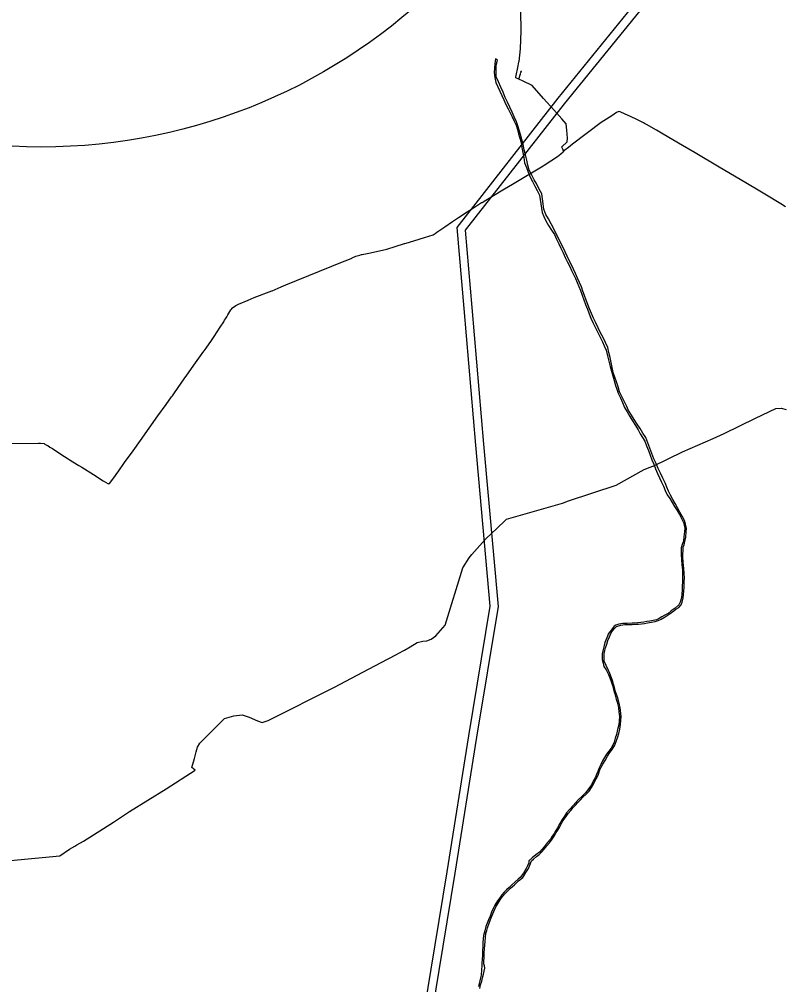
# Model space of a CAD drawing. Extents: x -789162 to -606354, y -1062736 to -945481.
# Drawn here: x -688293 to -686943, y -978758 to -977055 of the extents above; entities that cross this region are included whole.
import ezdxf

# ---------------------------------------------------------------- set-up
doc = ezdxf.new("R2010")
doc.units = 0
for name, color, linetype in [('_Rámeček', 7, 'Continuous'), ('_SIRSI VZTAHY_CENTRA', 7, 'Continuous'), ('_SIRSI VZTAHY_ELEKTRICKE VEDENI VN 110 kV S', 7, 'Continuous'), ('_SIRSI VZTAHY_NATURA_EVL', 7, 'Continuous'), ('_SIRSI VZTAHY_VTL PLYNOVOD', 7, 'Continuous')]:
    doc.layers.add(name, color=color, linetype=linetype)

msp = doc.modelspace()

# ---------------------------------------------------------------- linework, layer by layer
at = {"layer": '_Rámeček'}
msp.add_circle((-688254.4, -976280.4), 1000, dxfattribs=at)
at = {"layer": '_SIRSI VZTAHY_CENTRA'}
msp.add_circle((-688254.4, -976280.4), 1000, dxfattribs=at)
at = {"layer": '_SIRSI VZTAHY_ELEKTRICKE VEDENI VN 110 kV S'}
for points in [[(-687213.2, -977034.2), (-687343.1, -977194.3), (-687521.8, -977422.2), (-687509.4, -977565.3), (-687488.4, -977806.4), (-687463.2, -978090.6), (-687501.2, -978319.2), (-687539.1, -978558.9), (-687567.4, -978730.6), (-687593, -978888.7), (-687699.4, -979015.8), (-687857.1, -979198.2), (-688009.9, -979377.9), (-688227.3, -979631.5), (-688416.5, -979755.8), (-688655.3, -979910.1), (-688893.5, -980065.1), (-689049.2, -980166.8)], [(-689256.2, -980321.2), (-689043.6, -980181), (-688885.4, -980077.7), (-688647.3, -979922.8), (-688408.4, -979768.5), (-688217.2, -979643), (-687998.4, -979387.5), (-687845.6, -979207.8), (-687687.8, -979025.3), (-687578.9, -978895.1), (-687552.7, -978733.1), (-687524.3, -978561.5), (-687486.4, -978321.7), (-687448, -978090.8), (-687473.6, -977804.4), (-687494.5, -977563.3), (-687506.1, -977426.9), (-687331.7, -977204.2), (-687198.3, -977040)]]:
    msp.add_lwpolyline(points, dxfattribs=at)
at = {"layer": '_SIRSI VZTAHY_NATURA_EVL'}
msp.add_lwpolyline([(-687481.2, -978765.1), (-687479.5, -978758.2), (-687477.7, -978752.1), (-687476, -978746), (-687474.7, -978739.9), (-687473.5, -978734.6), (-687472.3, -978729.3), (-687472.6, -978724.8), (-687473.6, -978721.4), (-687473.9, -978718), (-687473.4, -978709.2), (-687473.1, -978702.2), (-687472.8, -978695.2), (-687472.3, -978688.5), (-687471.8, -978681.7), (-687471, -978674.8), (-687470.2, -978668), (-687468.7, -978662.8), (-687467.3, -978657.6), (-687464.6, -978649.4), (-687462.1, -978643.2), (-687459.6, -978637), (-687456, -978628.8), (-687452.5, -978620.6), (-687448.8, -978614.4), (-687445.1, -978608.2), (-687440.7, -978602.7), (-687436.3, -978597.3), (-687431.6, -978592.7), (-687426.8, -978588), (-687419.7, -978582), (-687416.1, -978578.4), (-687412.5, -978574.8), (-687405.4, -978569.2), (-687403.8, -978567.1), (-687399.8, -978560.5), (-687395.1, -978553.1), (-687392.7, -978547.3), (-687390, -978539.9), (-687386.1, -978537), (-687381, -978532.2), (-687376.5, -978528.3), (-687372, -978524.3), (-687367.4, -978518.9), (-687362.9, -978513.5), (-687358.3, -978508.1), (-687353.5, -978501.3), (-687348.8, -978494.4), (-687346.1, -978489.9), (-687343.5, -978485.4), (-687340.7, -978480.8), (-687337.9, -978476.1), (-687335.5, -978471.4), (-687332.6, -978466.9), (-687328.8, -978461.6), (-687324.9, -978456.3), (-687320.6, -978451), (-687316.2, -978445.7), (-687312.1, -978441.3), (-687308, -978437), (-687303.5, -978432.2), (-687299, -978427.4), (-687293.5, -978422), (-687288, -978416.6), (-687284.2, -978410.2), (-687279.7, -978403.1), (-687275.5, -978395.2), (-687272.3, -978388.3), (-687269.1, -978379.3), (-687266.7, -978374.3), (-687264.3, -978369.2), (-687260.1, -978362.4), (-687255.9, -978354.9), (-687251.4, -978348.6), (-687247.4, -978343), (-687242.7, -978335.6), (-687239.7, -978327.2), (-687237.8, -978321.2), (-687235.8, -978315.3), (-687234.2, -978307.2), (-687232.6, -978299.1), (-687232.1, -978292.1), (-687231.5, -978285.1), (-687232.1, -978279.8), (-687232.6, -978274.5), (-687233.7, -978269.4), (-687234.7, -978264.2), (-687237.1, -978254.7), (-687238.7, -978249.1), (-687241.6, -978241.4), (-687243.4, -978233.8), (-687245.3, -978227.9), (-687246.4, -978223.2), (-687248.7, -978216.8), (-687251.4, -978209.2), (-687254.3, -978203.9), (-687258, -978195.1), (-687261.4, -978187.5), (-687261.7, -978181.4), (-687261.7, -978173.7), (-687260.4, -978168.7), (-687259.1, -978163.7), (-687257.1, -978157.2), (-687255.1, -978150.7), (-687252.4, -978144.6), (-687249.8, -978138.5), (-687246.8, -978134), (-687243.7, -978129.5), (-687239.7, -978126.3), (-687232.1, -978124), (-687225.2, -978122.9), (-687218.3, -978122.6), (-687212.4, -978122.5), (-687206.4, -978122.4), (-687201.1, -978122), (-687195.8, -978121.6), (-687190.5, -978120.8), (-687185.2, -978120), (-687178.4, -978118.7), (-687171.5, -978117.4), (-687166.2, -978115.4), (-687160.9, -978113.4), (-687153.9, -978109), (-687146.9, -978104.7), (-687142.8, -978101.7), (-687138.7, -978098.8), (-687135, -978095.7), (-687130.2, -978092.5), (-687126, -978088.2), (-687124.1, -978083.2), (-687122.5, -978076.3), (-687122, -978069.7), (-687120.9, -978063.4), (-687120.8, -978057.6), (-687120.7, -978051.7), (-687120.4, -978046.3), (-687120.1, -978040.9), (-687120.4, -978032.7), (-687121.2, -978024), (-687121.7, -978018.5), (-687122.3, -978013.1), (-687122.8, -978003.6), (-687122.7, -977998.3), (-687122.5, -977993), (-687122.3, -977986.4), (-687120.7, -977982.4), (-687119.1, -977976.6), (-687117.5, -977968.7), (-687117, -977959.4), (-687117, -977959.1), (-687116.9, -977958.4), (-687116.8, -977956.5), (-687116.4, -977954.7), (-687116.6, -977952.9), (-687118.4, -977946), (-687120.1, -977939.2), (-687124.2, -977931.7), (-687128.3, -977924.3), (-687132.4, -977916.9), (-687136.5, -977909.4), (-687140.6, -977902), (-687144.8, -977894.6), (-687147.9, -977887.4), (-687151.1, -977880.3), (-687154.2, -977873.1), (-687158.2, -977864.6), (-687162.2, -977856), (-687166.2, -977847.4), (-687170.1, -977838.8), (-687174.1, -977830.2), (-687177.7, -977820.9), (-687181.2, -977811.6), (-687184.8, -977802.3), (-687188.4, -977792.9), (-687193.4, -977785), (-687198.4, -977777.1), (-687203.5, -977769.1), (-687208.5, -977761.2), (-687213.5, -977753.2), (-687218.6, -977745.3), (-687222.5, -977737), (-687226.5, -977728.7), (-687230.5, -977720.3), (-687234.4, -977712), (-687237.2, -977703.5), (-687240, -977694.9), (-687242.8, -977686.4), (-687245.6, -977677.9), (-687247.5, -977669.1), (-687249.4, -977660.4), (-687251.3, -977651.7), (-687253.2, -977642.9), (-687255.1, -977634.2), (-687259.3, -977625.5), (-687263.6, -977616.7), (-687267.9, -977608), (-687272.2, -977599.3), (-687276.5, -977590.6), (-687280.2, -977582.4), (-687283.9, -977574.1), (-687287.6, -977565.9), (-687290.5, -977558.2), (-687293.3, -977550.4), (-687296.2, -977542.6), (-687299, -977534.8), (-687301.9, -977527.1), (-687305.4, -977519.3), (-687308.9, -977511.5), (-687312.4, -977503.7), (-687315.9, -977496), (-687319.4, -977488.2), (-687323.1, -977480.5), (-687326.8, -977472.8), (-687330.5, -977465.2), (-687334.2, -977457.5), (-687337.9, -977449.8), (-687341.6, -977442.1), (-687346.1, -977433.4), (-687350.7, -977424.7), (-687355.2, -977415.9), (-687359.8, -977407.2), (-687364.6, -977399.2), (-687366.2, -977394.5), (-687367.8, -977389.8), (-687369.1, -977380.8), (-687370.4, -977371.8), (-687371.8, -977362.8), (-687376.2, -977354.5), (-687380.6, -977346.2), (-687385.1, -977338), (-687389.5, -977329.8), (-687393.9, -977321.5), (-687396.1, -977312.4), (-687398.3, -977303.4), (-687400.4, -977294.3), (-687402.6, -977285.2), (-687404.7, -977276.1), (-687406.9, -977267.1), (-687409.1, -977258), (-687411.4, -977250.6), (-687413.8, -977243.2), (-687416.2, -977235.8), (-687420.2, -977227.2), (-687424.1, -977218.6), (-687428.1, -977210), (-687432.1, -977201.4), (-687436.1, -977192.9), (-687440, -977183.8), (-687444, -977174.6), (-687448, -977165.5), (-687451.9, -977156.4), (-687451.9, -977149.5), (-687451.9, -977142.6), (-687451.9, -977135.8), (-687449.5, -977127), (-687453.5, -977124.6), (-687454.3, -977132.8), (-687455.1, -977141), (-687455.9, -977149.2), (-687454.3, -977158), (-687452.7, -977166.7), (-687449.1, -977174.4), (-687445.5, -977182), (-687442, -977189.7), (-687438.4, -977197.4), (-687434.8, -977205.1), (-687431.2, -977212.8), (-687427.7, -977220.1), (-687424.1, -977227.4), (-687420.6, -977234.8), (-687417, -977242.1), (-687414.8, -977249.7), (-687412.6, -977257.2), (-687410.4, -977264.7), (-687408.2, -977272.2), (-687406.7, -977281.2), (-687405.1, -977290.1), (-687403.5, -977299.1), (-687401.9, -977308), (-687398.7, -977316.5), (-687395.5, -977324.9), (-687392.4, -977333.4), (-687388.2, -977341.3), (-687384, -977349.2), (-687379.9, -977357.2), (-687375.7, -977365.1), (-687374.5, -977372.9), (-687373.3, -977380.6), (-687372.1, -977388.3), (-687370.9, -977396.1), (-687367.8, -977403.2), (-687364.6, -977410.4), (-687359.6, -977418.6), (-687354.5, -977426.8), (-687349.5, -977435), (-687345.6, -977443), (-687341.8, -977451.1), (-687337.9, -977459.1), (-687334.1, -977467.2), (-687330.2, -977475.2), (-687326.4, -977483.3), (-687322.5, -977491.3), (-687319.1, -977498.3), (-687315.8, -977505.2), (-687312.4, -977512.2), (-687309.1, -977519.1), (-687306.3, -977526.2), (-687303.5, -977533.4), (-687300.5, -977541.6), (-687297.4, -977549.8), (-687294.4, -977558), (-687291.3, -977566.2), (-687288.3, -977574.4), (-687285.2, -977582.6), (-687281.1, -977590.9), (-687277, -977599.1), (-687272.8, -977607.4), (-687268.7, -977615.6), (-687264.6, -977623.9), (-687261.4, -977631.4), (-687258.2, -977639), (-687255.9, -977648.5), (-687253.5, -977658), (-687251.1, -977667.6), (-687248.7, -977675.9), (-687246.3, -977684.2), (-687243.9, -977692.5), (-687241.6, -977700.9), (-687239.2, -977707.6), (-687236.8, -977714.4), (-687233.1, -977722.8), (-687229.4, -977731.3), (-687225.7, -977739.8), (-687220.9, -977747.7), (-687216.2, -977755.6), (-687211.4, -977763.6), (-687206.6, -977771.5), (-687201.9, -977779.4), (-687197.9, -977786.1), (-687194, -977792.7), (-687190, -977799.3), (-687186.8, -977807.5), (-687183.6, -977815.6), (-687180.5, -977823.8), (-687177.3, -977832), (-687174.1, -977840.1), (-687170.9, -977848.3), (-687167.8, -977856.4), (-687164.3, -977863.9), (-687160.8, -977871.4), (-687157.3, -977878.8), (-687153.8, -977886.3), (-687150.3, -977893.8), (-687146, -977900.7), (-687141.7, -977907.7), (-687137.4, -977914.7), (-687133.2, -977921.7), (-687128.9, -977928.7), (-687125.4, -977935.6), (-687121.8, -977942.5), (-687120.7, -977947.6), (-687119.6, -977952.6), (-687119.9, -977958.6), (-687121.2, -977968.1), (-687121.5, -977975.5), (-687124.1, -977981.6), (-687125.7, -977987.7), (-687125.8, -977993.4), (-687126, -977999.1), (-687125.4, -978007.8), (-687124.9, -978017.6), (-687123.6, -978026.1), (-687123.6, -978033.2), (-687123.6, -978040.4), (-687123.7, -978047.7), (-687123.8, -978055), (-687123.9, -978062.3), (-687124.5, -978068.9), (-687125.2, -978075.5), (-687127.8, -978083.2), (-687130.2, -978088), (-687136.3, -978093.8), (-687143.4, -978098.6), (-687148.7, -978103.1), (-687154.4, -978106.2), (-687160.1, -978109.4), (-687164.7, -978111.9), (-687169.4, -978114.4), (-687175.3, -978115.6), (-687181.3, -978116.8), (-687186.4, -978117.6), (-687191.6, -978118.4), (-687196.9, -978119.2), (-687202.2, -978120), (-687207.3, -978120.1), (-687212.5, -978120.3), (-687221, -978120.8), (-687228.9, -978120.8), (-687236, -978122.1), (-687240.8, -978124), (-687244, -978125.6), (-687249, -978131.9), (-687253.8, -978138.8), (-687257.2, -978146.2), (-687260.4, -978154.7), (-687261.7, -978159.7), (-687263, -978164.7), (-687265.1, -978174.2), (-687265.1, -978179.4), (-687265.1, -978184.6), (-687263.6, -978190.8), (-687262, -978197), (-687258, -978202.5), (-687254.3, -978210.8), (-687251.8, -978217.1), (-687249.3, -978223.4), (-687247.2, -978230.6), (-687245, -978237.7), (-687242.9, -978244.9), (-687240.3, -978254.4), (-687238.9, -978259.7), (-687236.3, -978269.2), (-687235.5, -978277), (-687234.7, -978284.8), (-687235.2, -978292.4), (-687235.8, -978299.9), (-687237.9, -978308.2), (-687240, -978316.6), (-687242, -978323.5), (-687244, -978330.3), (-687246.6, -978335.5), (-687249.3, -978340.7), (-687253.4, -978346.1), (-687257.5, -978351.5), (-687261, -978357.5), (-687264.6, -978363.4), (-687267.7, -978369.5), (-687270.7, -978375.6), (-687272.6, -978381.9), (-687275.2, -978387.5), (-687277.8, -978393), (-687281, -978399.3), (-687284.2, -978405.5), (-687289.2, -978412.4), (-687294.2, -978419), (-687300.6, -978425.3), (-687306.9, -978431.7), (-687311.6, -978436.8), (-687316.2, -978442), (-687322.2, -978448.6), (-687328.1, -978455.2), (-687331.9, -978460.9), (-687335.8, -978466.6), (-687339.9, -978473.9), (-687344, -978481.2), (-687347, -978486.2), (-687350.1, -978491.2), (-687353.2, -978496.4), (-687356.4, -978501.5), (-687362, -978508.1), (-687367.5, -978514.8), (-687371.8, -978519.5), (-687376, -978524.3), (-687382.2, -978529.3), (-687388.4, -978534.3), (-687394.3, -978539.6), (-687394.5, -978543.3), (-687396.9, -978548.2), (-687399.3, -978553.1), (-687403.8, -978561.6), (-687409.7, -978569.2), (-687413.3, -978572.2), (-687419, -978577.2), (-687424.7, -978582.2), (-687429.3, -978586.6), (-687433.9, -978591), (-687437.9, -978595.2), (-687441.9, -978599.4), (-687445.9, -978604.7), (-687449.8, -978610), (-687454.6, -978617.9), (-687457.4, -978624), (-687460.1, -978630.1), (-687462.9, -978637), (-687465.7, -978643.9), (-687467.9, -978649.7), (-687470.2, -978655.5), (-687472.2, -978663.3), (-687474.2, -978671.1), (-687474.8, -978677.5), (-687475.5, -978683.8), (-687475.8, -978691), (-687476, -978698.1), (-687476.5, -978706.1), (-687477.1, -978714), (-687477.3, -978719.4), (-687477.6, -978724.8), (-687477.9, -978731.7), (-687478.7, -978741.2), (-687479.7, -978746.3), (-687480.8, -978751.3), (-687482.1, -978756.2), (-687483.4, -978761.1)], dxfattribs=at)
at = {"layer": '_SIRSI VZTAHY_VTL PLYNOVOD'}
for points in [[(-687412.3, -977160.8), (-687417.6, -977158.1), (-687417.7, -977157.2), (-687413.3, -977137.1), (-687413.3, -977137.1), (-687411.9, -977129.9), (-687411.8, -977129.7), (-687409.4, -977107.2), (-687408, -977075.3), (-687409.5, -977005.7)], [(-687412.3, -977160.8), (-687409.3, -977151.5), (-687408.4, -977149.1), (-687408.2, -977148.4), (-687408.2, -977148.2)], [(-687408.2, -977148.2), (-687408.9, -977148), (-687408.8, -977147.7), (-687408.8, -977147.4), (-687408.7, -977147.4), (-687408.7, -977147.2), (-687407.9, -977147.4)], [(-687408.2, -977148.2), (-687408.1, -977148), (-687408, -977147.8), (-687407.9, -977147.6), (-687407.9, -977147.4)], [(-687407.9, -977147.4), (-687407.8, -977147.2), (-687407.8, -977147.2), (-687407.5, -977146.3), (-687407.5, -977146.3), (-687407.4, -977145.9)], [(-687334.1, -977285.6), (-687334.2, -977285.4), (-687336.3, -977280.8), (-687336.6, -977280.3), (-687336.5, -977280), (-687326.9, -977271.1), (-687326.3, -977264.7), (-687327.6, -977250.5), (-687328.8, -977239.6), (-687336.5, -977230.7), (-687350.4, -977215), (-687368.8, -977194.5), (-687388.4, -977171.8), (-687404.7, -977164.3), (-687412.3, -977160.8)], [(-686941.6, -977385.7), (-686950.2, -977380.5), (-686978.1, -977363.7), (-686978.1, -977363.7), (-686993.1, -977354.6), (-687022, -977337.6), (-687058.6, -977315.7), (-687101.3, -977290.7), (-687123.3, -977277.9), (-687157.7, -977257.6), (-687169.2, -977250.6), (-687186.9, -977240.6), (-687190.6, -977238.8), (-687192.5, -977237.9), (-687204.2, -977231.9), (-687215.1, -977226.8), (-687224.8, -977222.2), (-687233.5, -977218.3), (-687236, -977217.5), (-687239.8, -977219.5), (-687248.4, -977225.4), (-687266.7, -977237.4), (-687317.4, -977275.1), (-687324.6, -977281), (-687331.1, -977286.2), (-687332.2, -977287.2), (-687333.1, -977288)], [(-688345.1, -977803.3), (-688259.4, -977803), (-688256, -977802.9), (-688249.4, -977803.6), (-688249.3, -977803.6), (-688249.3, -977803.6), (-688247.3, -977804.9), (-688243, -977806.9), (-688239.5, -977809.6), (-688234.9, -977812.4), (-688223.5, -977819.8), (-688213.2, -977826.4), (-688198.9, -977835.6), (-688188.4, -977842), (-688188.4, -977842), (-688183, -977845.4), (-688162.5, -977858.3), (-688145.1, -977869.1), (-688137.3, -977873.9), (-688135.5, -977874.6), (-688134, -977874.1), (-688124.8, -977861.6), (-688121.2, -977856.5), (-688121.2, -977856.5), (-688118.9, -977853.2), (-688107.4, -977837), (-688092.5, -977816.5), (-688079.2, -977798), (-688064, -977776.5), (-688048.6, -977754.6), (-688034.2, -977734.6), (-688024.7, -977721.3), (-688023.1, -977719.1), (-688020.8, -977715.9), (-688012.9, -977704.6), (-688002.2, -977689.4), (-687997.6, -977683), (-687982.4, -977661.4), (-687970.7, -977644.8), (-687969.5, -977643.1), (-687968.7, -977642), (-687963.6, -977635.1), (-687954, -977621.6), (-687949.3, -977614.7), (-687938.7, -977598.2), (-687932.6, -977588.9), (-687931.1, -977585.9), (-687929.5, -977583.4), (-687927.4, -977580.2), (-687925.4, -977576.5), (-687919.9, -977567.6), (-687918.5, -977565.6), (-687918.1, -977564.7), (-687915.4, -977562.7), (-687911.3, -977559.9), (-687911.3, -977559.9), (-687911.3, -977559.9), (-687906.7, -977557.4), (-687889.3, -977550.4), (-687879, -977546), (-687847.7, -977534), (-687847.2, -977533.8), (-687831.4, -977527.2), (-687823.2, -977523.5), (-687723, -977483.1), (-687714, -977479.6), (-687706.8, -977476.3), (-687706.8, -977476.3), (-687706.3, -977476.1), (-687699.5, -977472.9), (-687692.5, -977470.9), (-687689.8, -977470.2), (-687688.3, -977469.9), (-687688.2, -977469.9), (-687673.9, -977467), (-687645.2, -977460.4), (-687630.3, -977456), (-687613.7, -977450.7), (-687613.2, -977450.5), (-687613.1, -977450.5), (-687610.9, -977449.8), (-687597.2, -977445.6), (-687578.5, -977440.2), (-687563.2, -977435.4), (-687560, -977433.1), (-687556.6, -977430.8), (-687542.4, -977421.1), (-687529.1, -977411.9), (-687518.4, -977405), (-687503.5, -977395), (-687494, -977388.8), (-687477.8, -977378.4), (-687477.1, -977378), (-687477.1, -977378), (-687470.6, -977374.2), (-687457.1, -977365.8), (-687440.4, -977355.7), (-687437.7, -977354), (-687423.6, -977345.8), (-687369.4, -977313.6), (-687367.6, -977312.5), (-687355.6, -977304.7), (-687355.5, -977304.6), (-687343.7, -977297), (-687337.9, -977292.4), (-687334, -977289.1), (-687333.1, -977288)], [(-687334.1, -977285.6), (-687334.5, -977285.7), (-687334, -977286.7), (-687333.9, -977286.7), (-687333.7, -977286.6)], [(-687334.1, -977285.8), (-687333.8, -977285.6), (-687333.6, -977285.5), (-687333.4, -977285.9), (-687333.3, -977286.2), (-687333.5, -977286.3), (-687333.8, -977286.4)], [(-687334.1, -977285.6), (-687334.1, -977285.8)], [(-687334.1, -977285.8), (-687333.9, -977286.1), (-687333.9, -977286.2), (-687333.8, -977286.4)], [(-687333.8, -977286.4), (-687333.7, -977286.6)], [(-687333.1, -977288), (-687333.1, -977287.9), (-687333.6, -977286.8), (-687333.7, -977286.6)], [(-688309, -978538.9), (-688221.5, -978531.1), (-688204.8, -978519), (-688195.3, -978513.7), (-688191.6, -978511.6), (-688180.1, -978504.7), (-688127.3, -978471.2), (-688098.6, -978452.9), (-688034.3, -978412.4), (-687982.9, -978380), (-687989.1, -978375.3), (-687984.4, -978359.1), (-687981.5, -978347.1), (-687978.8, -978339.3), (-687974.5, -978331.9), (-687931.5, -978288.4), (-687931.5, -978288.4), (-687914.8, -978283.7), (-687900.4, -978282.1), (-687887.6, -978286.1), (-687872.9, -978292.7), (-687864.6, -978295.4), (-687854.3, -978292.2), (-687737.3, -978233.4), (-687687.5, -978207.1), (-687654.8, -978189.7), (-687629.2, -978176), (-687616.4, -978169.1), (-687613.9, -978167.8), (-687604, -978161.9), (-687591.6, -978154.6), (-687581.7, -978152.2), (-687574.7, -978151.6), (-687566.8, -978148.9), (-687558.4, -978142.8), (-687542.3, -978124.1), (-687511, -978022.6), (-687499.8, -978005.4), (-687495.1, -977999.2), (-687471.4, -977972.6), (-687458.6, -977960.5), (-687452.7, -977954.9), (-687433.9, -977937.2), (-687335.4, -977908.4), (-687324.3, -977904.6), (-687240.5, -977877.2), (-687191.1, -977849), (-687180.7, -977845.3), (-687180.6, -977845.2), (-687175.8, -977843.7), (-687175.1, -977843.4), (-687123.5, -977818.1), (-687069.6, -977794.5), (-687049.9, -977785.8), (-686994.8, -977759), (-686958.6, -977741.4), (-686949.4, -977741), (-686940.7, -977743.4)]]:
    msp.add_lwpolyline(points, dxfattribs=at)

doc.saveas('drawing.dxf')
